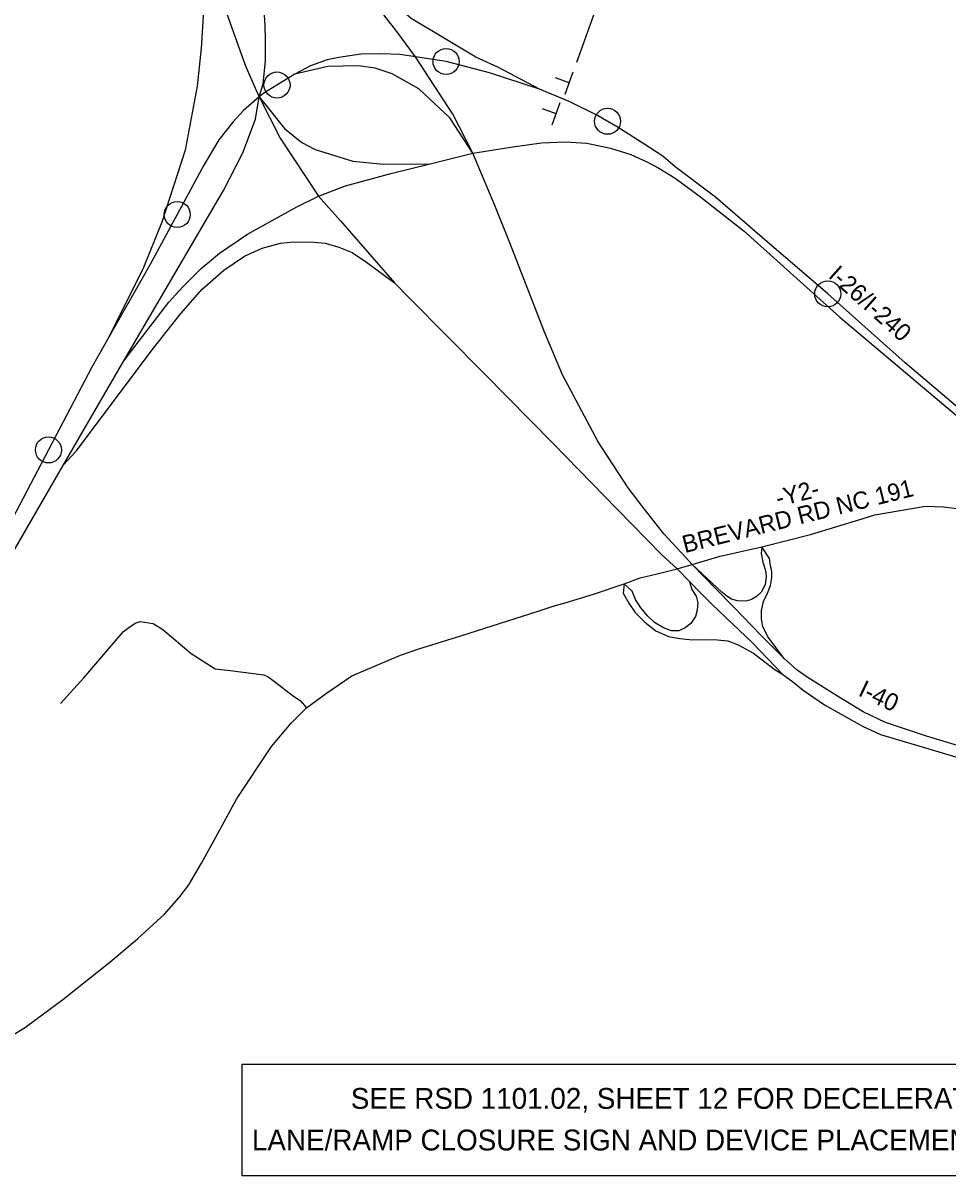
# Model space of a CAD drawing. Extents: x 886234 to 968767, y 455416 to 684046.
# Drawn here: x 913625 to 920291, y 552100 to 560405 of the extents above; entities that cross this region are included whole.
import ezdxf

# ---------------------------------------------------------------- set-up
doc = ezdxf.new("R2010")
doc.units = 0
doc.layers.add('TC DEV SIGN', color=7, linetype='Continuous')
doc.layers.add('TC LABEL TEXT', color=7, linetype='Continuous')

msp = doc.modelspace()

# ---------------------------------------------------------------- linework, layer by layer
at = {"layer": 'TC DEV SIGN'}
for p, q in [((917531.4, 559893.6), (917589.5, 560053.2)), ((917560.5, 559973.4), (917461.6, 560009.4)), ((917467.4, 559751.9), (917368.5, 559787.9)), ((917438.4, 559672.1), (917496.5, 559831.7))]:
    msp.add_line(p, q, dxfattribs=at)
at = {"layer": 'TC LABEL TEXT'}
msp.add_line((918338.6, 556474), (918446.4, 556505.6), dxfattribs=at)
for points in [[(915325.8, 559872.5), (915356.1, 559968.1), (915372.1, 560132.3), (915373.1, 560281), (915370.6, 560388.6), (915362.3, 560494.4), (915329.9, 560667.8), (914916.2, 562165.7)], [(914790.6, 561776.6), (914810.4, 561606.6), (914852.7, 561335.9), (914914.4, 560922), (914929, 560566.5), (914908.5, 560225.2), (914878.8, 559951.1), (914792.6, 559489.5), (914624.1, 558970.6), (914492.7, 558644.3), (914243.3, 558141.9)], [(914790.6, 561776.6), (914809.4, 561705.9), (914892.8, 561272.2), (914993.6, 560809.8), (915090.7, 560478.5), (915225.2, 560102.2), (915300.6, 559931.1), (915325.8, 559872.5)], [(916453.4, 560161.4), (916319.4, 560343.9), (915700.5, 561137.2)], [(917345.8, 559929.5), (917046.7, 560086.4), (916888, 560159.6), (916421.8, 560438.1), (916102.4, 560714.1), (915700.5, 561137.2)], [(918289.5, 561163.4), (917987.4, 561165.9), (917613.9, 560120.5)], [(916453.4, 560161.4), (916339.5, 560177.4), (916204.1, 560184.3), (916058.1, 560181.1), (915900.5, 560156.5), (915817.6, 560141.2), (915697.1, 560097.3), (915583.8, 560036)], [(917345.8, 559929.5), (916987, 560047.1), (916673.6, 560127.9), (916453.4, 560161.4)], [(916865.4, 559468), (916722.6, 559749.1), (916453.4, 560161.4)], [(915583.8, 560036), (915455, 559958.7), (915360.9, 559898.8), (915338.1, 559883), (915325.8, 559872.5)], [(916865.4, 559468), (916699.8, 559721.4), (916476.5, 559931.7), (916283.9, 560038.6), (916162.8, 560080.2), (916041.4, 560097.3), (915821, 560091.9), (915583.8, 560036)], [(915325.8, 559872.5), (915214.4, 559774.9), (915135.9, 559691.7), (915036.3, 559563.1), (914928.3, 559381.6), (914543.6, 558670.4), (914243.3, 558141.9)], [(914350.9, 557971.5), (915069.6, 559198.1), (915209.4, 559469.9), (915299.7, 559713.1), (915325.8, 559872.5)], [(915325.8, 559872.5), (915509.6, 559646.5), (915634.7, 559544.1), (915729.8, 559493.6), (916001.6, 559410.3), (916223.1, 559388), (916557.9, 559390.5)], [(915325.8, 559872.5), (915477.1, 559575.7), (915755.2, 559157.2)], [(917915.1, 559653.1), (917759.6, 559742), (917561.8, 559841), (917345.8, 559929.5)], [(918236.4, 559445.3), (918105.3, 559529.6), (917915.1, 559653.1)], [(916865.4, 559468), (917154.3, 559513.7), (917361.5, 559541.2), (917533.6, 559548.6), (917687, 559540.1), (917858.5, 559503.4)], [(916557.9, 559390.5), (916865.4, 559468)], [(917129.2, 558833.2), (917025.7, 559091.2), (916865.4, 559468)], [(917858.5, 559503.4), (918006.1, 559457.8), (918121.4, 559404.1), (918207.6, 559360.8)], [(915755.2, 559157.2), (915948.6, 559232.6), (916276.3, 559320.5), (916557.9, 559390.5)], [(920837, 557215.7), (920793.9, 557250.8), (920456.4, 557557.3), (919982.8, 557957.6), (919424.4, 558454.3), (918934.6, 558874.3), (918615.2, 559150.3), (918323.7, 559369.7), (918236.4, 559445.3)], [(918207.6, 559360.8), (918324.6, 559287.4), (918498, 559160.2), (918821, 558906.2), (919511.6, 558286.5), (920320.6, 557603.9), (920773.3, 557220), (920807.4, 557190.8)], [(914350.9, 557971.5), (914676.5, 558394.6), (914777.3, 558505.5), (914908.8, 558637.4), (915041.1, 558748.4), (915243.5, 558884.7), (915598, 559081.8), (915755.2, 559157.2)], [(915755.2, 559157.2), (915830.5, 559071.1), (915911.8, 558980.2), (916302.5, 558532.6)], [(913916, 557222.1), (914008.5, 557322.1), (914564.7, 558063.8), (914762.4, 558312.6), (914915.9, 558489), (915072, 558625.5), (915221, 558726.3), (915349.1, 558784), (915480.1, 558818.8), (915574.9, 558828.1), (915722.2, 558827.4), (915802.8, 558818.3), (915901.1, 558790.3), (915997, 558753.2), (916101, 558682.4), (916302.5, 558532.6)], [(918446.4, 556505.6), (918398.4, 556556.2), (918242.5, 556726), (918087.2, 556924.8), (917986.7, 557057.5), (917770.6, 557388), (917512.4, 557870.7), (917385, 558173.4), (917129.2, 558833.2)], [(916302.5, 558532.6), (916411.5, 558421.9)], [(916411.5, 558421.9), (916947.2, 557880.9), (917447.3, 557374.2), (917905.1, 556905.5), (918227.5, 556574.4), (918338.6, 556474)], [(914243.3, 558141.9), (914120.1, 557925.1), (913495.6, 556734.3), (913134.7, 556074.6), (912975.4, 555831)], [(913916, 557222.1), (914350.9, 557971.5)], [(913045, 555779), (913223.4, 556046.7), (913431.9, 556387.8), (913916, 557222.1)], [(918949.8, 556632.2), (919300.9, 556719.6), (919678.9, 556834.8), (919762.7, 556861.7), (920127.8, 556925.4), (920258.9, 556920.8), (920413.8, 556899.7), (920528.1, 556862.3), (920651, 556810.1), (920776.6, 556734.6)], [(918446.4, 556505.6), (918648.7, 556563.7), (918949.8, 556632.2)], [(918949.8, 556632.2), (918944.6, 556583.7), (918957.3, 556521.5), (918975, 556462.2), (918980.1, 556418.8), (918972.2, 556357.9), (918945.7, 556306.2), (918911.7, 556273.3), (918874.4, 556251.8), (918844.1, 556243.6)], [(919109.4, 555828.3), (918992.4, 555982.7), (918956.7, 556057.6), (918946.2, 556112.9), (918946.2, 556173.4), (918961.3, 556239), (918989.9, 556298.6), (919011, 556353.8), (919021.8, 556409.7), (919020.6, 556452.1), (919009.3, 556511.8), (919004.5, 556548.7), (918949.8, 556632.2)], [(917957.4, 556365.4), (918073.6, 556407.8), (918194.7, 556436.9), (918338.6, 556474)], [(918338.6, 556474), (918428.3, 556381.7)], [(919109.4, 555828.3), (918942.2, 555995), (918747.7, 556196), (918618.2, 556329), (918446.4, 556505.6)], [(918844.1, 556243.6), (918831.4, 556240.2), (918773.3, 556243.1), (918731.6, 556254.8), (918698.1, 556275.8), (918659.9, 556306.2), (918446.4, 556505.6)], [(918428.3, 556381.7), (918444.1, 556323.9), (918475.6, 556276), (918487.5, 556228.5), (918483.1, 556175.5), (918470.8, 556129.5), (918437.6, 556079.2), (918397.2, 556048.2), (918351.8, 556025.8), (918297.5, 556025.6), (918241.8, 556047.8), (918176.1, 556087.6), (918126.6, 556132.8), (918076.3, 556193.1), (918038, 556252.6), (918014.8, 556313.1), (917957.4, 556365.4)], [(918428.3, 556381.7), (918514.6, 556293), (918592, 556215.1), (918881.3, 555941.1), (919099.8, 555713)], [(917446.4, 556204), (917532.4, 556229.5), (917736.8, 556291.1), (917957.4, 556365.4)], [(917957.4, 556365.4), (917949.3, 556298.6), (917991.4, 556225.7), (918037.6, 556159.1), (918105.1, 556089.3), (918184.3, 556026.3), (918277.2, 555986.6), (918359.5, 555972), (918450.6, 555962.4), (918542.4, 555965), (918630.2, 555961.2), (918704.5, 555953.6), (918778.6, 555926.4), (918888.5, 555866.1), (919034.9, 555751.9), (919099.8, 555713)], [(915668.2, 555471.1), (915811.8, 555578.2), (915993.9, 555701.4), (916344.5, 555851.5), (916476.4, 555897.5), (916779.2, 555989.9), (917343.7, 556170.8), (917446.4, 556204)], [(913894.3, 555502), (914061.9, 555688.5), (914348.5, 556022.6), (914387.5, 556050.7), (914433.1, 556081.4), (914467.7, 556094.7), (914562.6, 556079.7), (914632.2, 556037.2), (914837.3, 555863.3), (915009.6, 555753.2), (915118.6, 555740.8), (915359.1, 555708.8), (915391.9, 555694.4), (915436.3, 555660.7), (915574.8, 555556.2), (915621.2, 555524.6), (915668.2, 555471.1)], [(919276.1, 555692.9), (919203.8, 555743.3), (919109.4, 555828.3)], [(919099.8, 555713), (919170.8, 555660.4), (919246.7, 555599.3)], [(920607.3, 555125.2), (920136.4, 555268.3), (919839.5, 555367.2), (919679.6, 555443.5), (919495.1, 555556.6), (919276.1, 555692.9)], [(919246.7, 555599.3), (919400.5, 555493), (919674.3, 555339.1), (919804.4, 555280.5), (919982.6, 555226), (920105.2, 555190.3), (920536.8, 555061.9)], [(913535.3, 553105.2), (913642.6, 553170.6), (913911.6, 553370.1), (914249.8, 553639.1), (914450.6, 553808.2), (914645, 553985), (914749.4, 554105.5), (914820.3, 554197.1), (914910.9, 554354), (915013, 554539.9), (915163.9, 554814.4), (915414.8, 555192.3), (915558.2, 555361.3), (915668.2, 555471.1)]]:
    msp.add_lwpolyline(points, dxfattribs=at)
msp.add_lwpolyline([(915204.5, 552903.9), (921952.5, 552903.9), (921952.5, 552099.6), (915204.5, 552099.6)], close=True, dxfattribs=at)
for centre in [(916673.6, 560127.9), (916673.6, 560127.9), (915455, 559958.7), (915455, 559958.7), (917837.3, 559697.5), (917837.3, 559697.5), (914735.9, 559026), (914735.9, 559026), (919424.4, 558454.3), (919424.4, 558454.3), (913807.8, 557329.7), (913807.8, 557329.7)]:
    msp.add_circle(centre, 93.8, dxfattribs=at)

# ---------------------------------------------------------------- texts
for s, rotation, p in [('I-26/I-240', 318.34305, (919422, 558576.9)), ('BREVARD RD NC 191', 13.98175, (918393.8, 556586.5)), ('-Y2-', 13.98175, (919066.5, 556919.4)), ('I-40', 334.49534, (919636.9, 555563.6))]:
    msp.add_text(s, height=125, rotation=rotation, dxfattribs=at).set_placement(p)
for s, p in [('SEE RSD 1101.02, SHEET 12 FOR DECELERATION', (915986.9, 552583.3)), ('LANE/RAMP CLOSURE SIGN AND DEVICE PLACEMENT ON I-240', (915274.4, 552283.3))]:
    msp.add_text(s, height=150, dxfattribs=at).set_placement(p)

doc.saveas('drawing.dxf')
